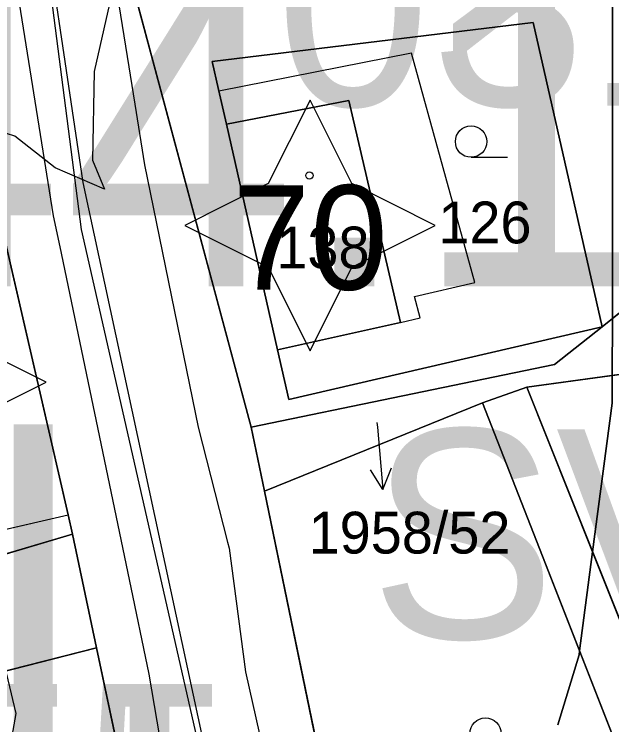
# Model space of a CAD drawing. Extents: x -706130 to -698555, y -971544 to -967260.
# Drawn here: x -704361.46 to -704332.83, y -969998.16 to -969964.14 of the extents above; entities that cross this region are included whole.
import ezdxf

# ---------------------------------------------------------------- set-up
doc = ezdxf.new("R2010")
doc.units = 0
for name, color, linetype in [('_Doplněk budov pro zastavěnost', 7, 'Continuous'), ('Architektonicky cenná stavba S', 7, 'Continuous'), ('BPEJ hranice S', 7, 'Continuous'), ('BPEJ I-II trida ochrany S', 7, 'Continuous'), ('BPEJ kód', 7, 'Continuous'), ('Docházková izochrona - BUS S', 7, 'Continuous'), ('Docházková izochrona - VLAK N', 7, 'Continuous'), ('Hranice intravilán', 7, 'Continuous'), ('Kanalizace_stoka bez rozlišení N', 7, 'Continuous'), ('KN_Budovy', 7, 'Continuous'), ('KN_Budovy_cisla_domovni', 7, 'Continuous'), ('KN_Hranice_parcel', 7, 'Continuous'), ('KN_Hranice_parcel_vnitrni_kresba', 7, 'Continuous'), ('KN_Parcelni cisla', 7, 'Continuous'), ('KN_Parcelni cisla_sipky', 7, 'Continuous'), ('KN_Polygon parcely', 7, 'Continuous'), ('KN_POZEMKY_13_ZASTAVENA PLOCHA', 7, 'Continuous'), ('KN_POZEMKY_14_OSTATNI PLOCHA', 7, 'Continuous'), ('KN_POZEMKY_5_ZAHRADA', 7, 'Continuous'), ('KN_POZEMKY_7_TTP', 7, 'Continuous'), ('KN_VYUZITI_16_ostatni plocha_silnice', 7, 'Continuous'), ('KN_VYUZITI_17_ostatni plocha_ostatni komunikace', 7, 'Continuous'), ('KN_VYUZITI_26_ostatni plocha_jina plocha', 7, 'Continuous'), ('KN_Značky budov', 7, 'Continuous'), ('KN_Značky kultur', 7, 'Continuous'), ('Komunikace III třídy osy S', 7, 'Continuous'), ('Nemovité kulturní památky popis', 7, 'Continuous'), ('Plochy doprava silniční - silnice III třídy S', 7, 'Continuous'), ('Plochy smíšené obytné venkovské S', 7, 'Continuous'), ('Plynovody STL S', 7, 'Continuous'), ('Regulační bloky zastavěné S', 7, 'Continuous'), ('Regulační bloky_číslo S NEZAPINAT', 7, 'Continuous'), ('Regulační kódy zastavěné S', 7, 'Continuous'), ('Trasy cykloturistické N', 7, 'Continuous'), ('Vodovodní řady - rozváděcí S', 7, 'Continuous'), ('Záplavové území stanovene S', 7, 'Continuous')]:
    doc.layers.add(name, color=color, linetype=linetype)

msp = doc.modelspace()

# ---------------------------------------------------------------- linework, layer by layer
at = {"layer": '_Doplněk budov pro zastavěnost'}
msp.add_line((-704351.652, -969967.827), (-704351.29, -969969.41), dxfattribs=at)
for points in [[(-704342.95, -969978.9), (-704342.008, -969978.669), (-704342.289, -969977.655), (-704339.391, -969976.979), (-704342.43, -969965.998), (-704351.652, -969967.827)], [(-704351.29, -969969.41), (-704345.42, -969968.27), (-704342.95, -969978.9)]]:
    msp.add_lwpolyline(points, dxfattribs=at)
at = {"layer": 'Architektonicky cenná stavba S'}
for points in [[(-704347.285, -969968.251), (-704349.285, -969972.251), (-704353.285, -969974.251), (-704349.285, -969976.251), (-704347.285, -969980.251), (-704345.285, -969976.251), (-704341.285, -969974.251), (-704345.285, -969972.251)], [(-704365.919, -969975.754), (-704367.919, -969979.754), (-704371.919, -969981.754), (-704367.919, -969983.754), (-704365.919, -969987.754), (-704363.919, -969983.754), (-704359.919, -969981.754), (-704363.919, -969979.754)]]:
    msp.add_lwpolyline(points, close=True, dxfattribs=at)
at = {"layer": 'BPEJ hranice S'}
for points in [[(-704335.419, -969998.163), (-704334.399, -969994.805), (-704334.374, -969994.615), (-704333.748, -969989.885), (-704332.806, -969982.766), (-704332.806, -969981.433), (-704332.804, -969978.702), (-704332.79, -969957.012), (-704332.606, -969956.18), (-704328.095, -969935.85), (-704326.488, -969928.602), (-704323.693, -969916.007), (-704323.101, -969913.339), (-704320.931, -969909.435), (-704307.455, -969885.197)], [(-704307.455, -969885.197), (-704320.931, -969909.435), (-704323.101, -969913.339), (-704323.693, -969916.007), (-704326.488, -969928.602), (-704328.095, -969935.85), (-704332.606, -969956.18), (-704332.79, -969957.012), (-704332.804, -969978.702), (-704332.806, -969981.433), (-704332.806, -969982.766), (-704333.748, -969989.885), (-704334.374, -969994.615), (-704334.399, -969994.805), (-704335.419, -969998.163)]]:
    msp.add_lwpolyline(points, dxfattribs=at)
at = {"layer": 'BPEJ I-II trida ochrany S'}
for p, q in [((-704336.6, -969964.54), (-704351.97, -969966.41)), ((-704333.3, -969979.1), (-704336.6, -969964.54)), ((-704351.97, -969966.41), (-704351.67, -969967.75)), ((-704351.67, -969967.75), (-704351.29, -969969.41)), ((-704351.29, -969969.41), (-704345.42, -969968.27)), ((-704345.42, -969968.27), (-704342.95, -969978.9)), ((-704342.95, -969978.9), (-704348.84, -969980.21)), ((-704348.3, -969982.59), (-704333.3, -969979.1)), ((-704348.84, -969980.21), (-704348.3, -969982.59)), ((-704336.9, -969981.99), (-704339.02, -969982.75)), ((-704333.748, -969989.885), (-704336.9, -969981.99)), ((-704339.02, -969982.75), (-704349.47, -969986.98)), ((-704349.47, -969986.98), (-704343.12, -970017.7)), ((-704328.82, -970002.23), (-704333.748, -969989.885)), ((-704357.51, -969994.48), (-704369.94, -969997.63)), ((-704355.18, -970005.47), (-704357.51, -969994.48))]:
    msp.add_line(p, q, dxfattribs=at)
at = {"layer": 'Docházková izochrona - BUS S'}
msp.add_arc((-704361.829, -969946.93), 400, 155.51821, 17.33949, dxfattribs=at)
at = {"layer": 'Docházková izochrona - VLAK N'}
msp.add_circle((-704165.451, -969778.767), 800, dxfattribs=at)
at = {"layer": 'Hranice intravilán'}
msp.add_lwpolyline([(-704328.82, -970002.23), (-704336.9, -969981.99), (-704339.02, -969982.75), (-704327.3, -970012.68)], dxfattribs=at)
at = {"layer": 'Kanalizace_stoka bez rozlišení N'}
msp.add_lwpolyline([(-704327.417, -970095.907), (-704330.185, -970067.287), (-704349.466, -970012.993), (-704358.228, -969974.444), (-704360.978, -969953.175), (-704362.313, -969925.187), (-704352.883, -969832.615), (-704354.224, -969808.307), (-704360.205, -969783.948), (-704362.825, -969750.855), (-704368.86, -969750.185), (-704369.794, -969697.897), (-704373.769, -969663.914), (-704377.96, -969638.098), (-704374.196, -969620.371), (-704406.439, -969532.54)], dxfattribs=at)
at = {"layer": 'KN_Budovy'}
for points in [[(-704345.42, -969968.27), (-704351.29, -969969.41), (-704348.84, -969980.21), (-704342.95, -969978.9)], [(-704362.3, -969973.26), (-704373.28, -969975.86), (-704369.83, -969990.63), (-704358.87, -969988.1)]]:
    msp.add_lwpolyline(points, close=True, dxfattribs=at)
at = {"layer": 'KN_Hranice_parcel'}
for p, q in [((-704350.11, -969983.91), (-704356.97, -969958.32)), ((-704351.29, -969969.41), (-704348.84, -969980.21)), ((-704336.9, -969981.99), (-704339.02, -969982.75)), ((-704336.9, -969981.99), (-704328.82, -970002.23)), ((-704339.02, -969982.75), (-704349.47, -969986.98)), ((-704327.3, -970012.68), (-704339.02, -969982.75)), ((-704349.47, -969986.98), (-704350.11, -969983.91)), ((-704349.47, -969986.98), (-704343.12, -970017.7)), ((-704357.51, -969994.48), (-704358.67, -969989.04)), ((-704355.18, -970005.47), (-704357.51, -969994.48))]:
    msp.add_line(p, q, dxfattribs=at)
for points in [[(-704348.84, -969980.21), (-704348.3, -969982.59), (-704333.3, -969979.1), (-704336.6, -969964.54), (-704351.97, -969966.41), (-704351.67, -969967.75), (-704351.29, -969969.41)], [(-704348.84, -969980.21), (-704342.95, -969978.9), (-704345.42, -969968.27), (-704351.29, -969969.41)], [(-704358.67, -969989.04), (-704358.87, -969988.1), (-704362.3, -969973.26), (-704362.6, -969970.24)], [(-704319.12, -969973.48), (-704331, -969977.26), (-704333.3, -969979.1), (-704335.57, -969980.91), (-704350.11, -969983.91)], [(-704329.26, -969977.23), (-704328.59, -969980.84), (-704328.95, -969980.91), (-704336.9, -969981.99)], [(-704376.33, -969994.26), (-704372.17, -969993.03), (-704358.67, -969989.04)], [(-704357.51, -969994.48), (-704369.94, -969997.63), (-704370.64, -969995.95), (-704412.92, -970008.11)]]:
    msp.add_lwpolyline(points, dxfattribs=at)
at = {"layer": 'KN_Hranice_parcel_vnitrni_kresba'}
msp.add_line((-704369.83, -969990.63), (-704358.87, -969988.1), dxfattribs=at)
at = {"layer": 'KN_Parcelni cisla_sipky'}
for p, q in [((-704344.08, -969983.69), (-704344.06, -969983.91)), ((-704344.06, -969983.91), (-704343.798, -969986.9)), ((-704343.798, -969986.9), (-704343.387, -969985.858)), ((-704343.798, -969986.9), (-704344.385, -969985.946))]:
    msp.add_line(p, q, dxfattribs=at)
at = {"layer": 'KN_Polygon parcely'}
for points in [[(-704343.12, -970017.7), (-704349.47, -969986.98), (-704350.11, -969983.91), (-704356.97, -969958.32), (-704358.23, -969953.82), (-704360.23, -969934.2), (-704359.71, -969930.8), (-704358.95, -969925.78), (-704358.34, -969922.06), (-704356.96, -969912.67), (-704355.05, -969893.13), (-704353.91, -969878.85), (-704350.04, -969829.42), (-704358.64, -969835.49), (-704361.46, -969854.27)], [(-704362.3, -969973.26), (-704358.87, -969988.1), (-704358.67, -969989.04), (-704357.51, -969994.48), (-704355.18, -970005.47)]]:
    msp.add_lwpolyline(points, dxfattribs=at)
for points in [[(-704331.13, -969956.05), (-704334.4, -969956.34), (-704338.41, -969956.69), (-704356.97, -969958.32), (-704350.11, -969983.91), (-704335.57, -969980.91), (-704333.3, -969979.1), (-704331, -969977.26), (-704319.12, -969973.48), (-704321.08, -969957.5)], [(-704336.6, -969964.54), (-704351.97, -969966.41), (-704351.67, -969967.75), (-704351.29, -969969.41), (-704345.42, -969968.27), (-704342.95, -969978.9), (-704348.84, -969980.21), (-704348.3, -969982.59), (-704333.3, -969979.1)], [(-704351.29, -969969.41), (-704351.67, -969967.75), (-704351.97, -969966.41), (-704336.6, -969964.54), (-704333.3, -969979.1), (-704348.3, -969982.59), (-704348.84, -969980.21)], [(-704348.84, -969980.21), (-704342.95, -969978.9), (-704345.42, -969968.27), (-704351.29, -969969.41)], [(-704358.87, -969988.1), (-704362.3, -969973.26), (-704362.6, -969970.24), (-704377.62, -969972.85), (-704381.8, -969973.98), (-704381.43, -969975.37), (-704376.33, -969994.26), (-704372.17, -969993.03), (-704358.67, -969989.04)], [(-704319.12, -969973.48), (-704331, -969977.26), (-704333.3, -969979.1), (-704335.57, -969980.91), (-704350.11, -969983.91), (-704349.47, -969986.98), (-704339.02, -969982.75), (-704336.9, -969981.99), (-704328.95, -969980.91), (-704328.59, -969980.84), (-704329.26, -969977.23), (-704323.76, -969976.12), (-704318.92, -969975.14)], [(-704328.59, -969980.84), (-704328.95, -969980.91), (-704336.9, -969981.99), (-704328.82, -970002.23), (-704313.49, -969998.92), (-704315.27, -969992.52), (-704315.86, -969989.68), (-704318.38, -969978.88), (-704317.11, -969978.59), (-704317.85, -969974.92), (-704318.92, -969975.14), (-704323.76, -969976.12), (-704329.26, -969977.23)], [(-704336.9, -969981.99), (-704339.02, -969982.75), (-704327.3, -970012.68), (-704318.35, -970031.1), (-704315.54, -970029.85), (-704324.92, -970012.01), (-704328.82, -970002.23)], [(-704327.3, -970012.68), (-704339.02, -969982.75), (-704349.47, -969986.98), (-704343.12, -970017.7)], [(-704413.27, -970006.9), (-704412.92, -970008.11), (-704370.64, -969995.95), (-704369.94, -969997.63), (-704357.51, -969994.48), (-704358.67, -969989.04), (-704372.17, -969993.03), (-704376.33, -969994.26), (-704436.16, -970011.92), (-704435.03, -970014.47), (-704425.51, -970011.73), (-704425.83, -970010.63)], [(-704396.04, -970022.31), (-704396.69, -970020.86), (-704383.15, -970014.63), (-704383.7, -970012.66), (-704377.63, -970010.14), (-704365.78, -970006.92), (-704355.18, -970005.47), (-704357.51, -969994.48), (-704369.94, -969997.63), (-704370.64, -969995.95), (-704412.92, -970008.11), (-704410.7, -970015.71), (-704421.74, -970019.02), (-704423.27, -970019.48), (-704423.93, -970017.2), (-704425.51, -970011.73), (-704435.03, -970014.47), (-704428.74, -970026.24), (-704420.08, -970032.98)]]:
    msp.add_lwpolyline(points, close=True, dxfattribs=at)
at = {"layer": 'KN_POZEMKY_13_ZASTAVENA PLOCHA'}
for p, q in [((-704351.29, -969969.41), (-704345.42, -969968.27)), ((-704345.42, -969968.27), (-704342.95, -969978.9)), ((-704348.84, -969980.21), (-704351.29, -969969.41)), ((-704362.3, -969973.26), (-704358.87, -969988.1)), ((-704342.95, -969978.9), (-704348.84, -969980.21)), ((-704336.9, -969981.99), (-704328.95, -969980.91)), ((-704328.82, -970002.23), (-704336.9, -969981.99)), ((-704358.87, -969988.1), (-704358.67, -969989.04)), ((-704358.67, -969989.04), (-704372.17, -969993.03))]:
    msp.add_line(p, q, dxfattribs=at)
at = {"layer": 'KN_POZEMKY_14_OSTATNI PLOCHA'}
for p, q in [((-704356.97, -969958.32), (-704350.11, -969983.91)), ((-704350.11, -969983.91), (-704356.97, -969958.32)), ((-704336.6, -969964.54), (-704351.97, -969966.41)), ((-704333.3, -969979.1), (-704336.6, -969964.54)), ((-704351.97, -969966.41), (-704351.67, -969967.75)), ((-704351.67, -969967.75), (-704351.29, -969969.41)), ((-704351.29, -969969.41), (-704348.84, -969980.21)), ((-704358.87, -969988.1), (-704362.3, -969973.26)), ((-704331, -969977.26), (-704333.3, -969979.1)), ((-704333.3, -969979.1), (-704331, -969977.26)), ((-704348.3, -969982.59), (-704333.3, -969979.1)), ((-704333.3, -969979.1), (-704335.57, -969980.91)), ((-704335.57, -969980.91), (-704333.3, -969979.1)), ((-704348.84, -969980.21), (-704348.3, -969982.59)), ((-704335.57, -969980.91), (-704350.11, -969983.91)), ((-704350.11, -969983.91), (-704335.57, -969980.91)), ((-704328.95, -969980.91), (-704336.9, -969981.99)), ((-704336.9, -969981.99), (-704339.02, -969982.75)), ((-704339.02, -969982.75), (-704349.47, -969986.98)), ((-704350.11, -969983.91), (-704349.47, -969986.98)), ((-704349.47, -969986.98), (-704350.11, -969983.91)), ((-704349.47, -969986.98), (-704343.12, -970017.7)), ((-704358.67, -969989.04), (-704358.87, -969988.1)), ((-704372.17, -969993.03), (-704358.67, -969989.04)), ((-704357.51, -969994.48), (-704358.67, -969989.04)), ((-704358.67, -969989.04), (-704357.51, -969994.48)), ((-704357.51, -969994.48), (-704369.94, -969997.63)), ((-704355.18, -970005.47), (-704357.51, -969994.48))]:
    msp.add_line(p, q, dxfattribs=at)
at = {"layer": 'KN_POZEMKY_5_ZAHRADA'}
for p, q in [((-704351.97, -969966.41), (-704336.6, -969964.54)), ((-704336.6, -969964.54), (-704333.3, -969979.1)), ((-704351.67, -969967.75), (-704351.97, -969966.41)), ((-704351.29, -969969.41), (-704351.67, -969967.75)), ((-704345.42, -969968.27), (-704351.29, -969969.41)), ((-704342.95, -969978.9), (-704345.42, -969968.27)), ((-704348.84, -969980.21), (-704342.95, -969978.9)), ((-704333.3, -969979.1), (-704348.3, -969982.59)), ((-704348.3, -969982.59), (-704348.84, -969980.21)), ((-704339.02, -969982.75), (-704336.9, -969981.99)), ((-704336.9, -969981.99), (-704328.82, -970002.23)), ((-704349.47, -969986.98), (-704339.02, -969982.75)), ((-704327.3, -970012.68), (-704339.02, -969982.75)), ((-704339.02, -969982.75), (-704327.3, -970012.68)), ((-704343.12, -970017.7), (-704349.47, -969986.98))]:
    msp.add_line(p, q, dxfattribs=at)
at = {"layer": 'KN_POZEMKY_7_TTP'}
for p, q in [((-704369.94, -969997.63), (-704357.51, -969994.48)), ((-704357.51, -969994.48), (-704355.18, -970005.47))]:
    msp.add_line(p, q, dxfattribs=at)
at = {"layer": 'KN_VYUZITI_16_ostatni plocha_silnice'}
for p, q in [((-704356.97, -969958.32), (-704350.11, -969983.91)), ((-704358.87, -969988.1), (-704362.3, -969973.26)), ((-704350.11, -969983.91), (-704349.47, -969986.98)), ((-704349.47, -969986.98), (-704343.12, -970017.7)), ((-704358.67, -969989.04), (-704358.87, -969988.1)), ((-704357.51, -969994.48), (-704358.67, -969989.04)), ((-704355.18, -970005.47), (-704357.51, -969994.48))]:
    msp.add_line(p, q, dxfattribs=at)
at = {"layer": 'KN_VYUZITI_17_ostatni plocha_ostatni komunikace'}
for p, q in [((-704372.17, -969993.03), (-704358.67, -969989.04)), ((-704358.67, -969989.04), (-704357.51, -969994.48)), ((-704357.51, -969994.48), (-704369.94, -969997.63))]:
    msp.add_line(p, q, dxfattribs=at)
at = {"layer": 'KN_VYUZITI_26_ostatni plocha_jina plocha'}
for p, q in [((-704350.11, -969983.91), (-704356.97, -969958.32)), ((-704336.6, -969964.54), (-704351.97, -969966.41)), ((-704333.3, -969979.1), (-704336.6, -969964.54)), ((-704351.97, -969966.41), (-704351.67, -969967.75)), ((-704351.67, -969967.75), (-704351.29, -969969.41)), ((-704351.29, -969969.41), (-704348.84, -969980.21)), ((-704331, -969977.26), (-704333.3, -969979.1)), ((-704333.3, -969979.1), (-704331, -969977.26)), ((-704348.3, -969982.59), (-704333.3, -969979.1)), ((-704333.3, -969979.1), (-704335.57, -969980.91)), ((-704335.57, -969980.91), (-704333.3, -969979.1)), ((-704348.84, -969980.21), (-704348.3, -969982.59)), ((-704335.57, -969980.91), (-704350.11, -969983.91)), ((-704350.11, -969983.91), (-704335.57, -969980.91)), ((-704328.95, -969980.91), (-704336.9, -969981.99)), ((-704336.9, -969981.99), (-704339.02, -969982.75)), ((-704339.02, -969982.75), (-704349.47, -969986.98)), ((-704349.47, -969986.98), (-704350.11, -969983.91))]:
    msp.add_line(p, q, dxfattribs=at)
at = {"layer": 'KN_Značky budov'}
msp.add_circle((-704347.317, -969971.859), 0.175, dxfattribs=at)
at = {"layer": 'KN_Značky kultur'}
msp.add_line((-704339.573, -969970.99), (-704337.823, -969970.99), dxfattribs=at)
for centre in [(-704339.573, -969970.24), (-704338.883, -969998.58)]:
    msp.add_circle(centre, 0.75, dxfattribs=at)
at = {"layer": 'Komunikace III třídy osy S'}
msp.add_lwpolyline([(-704366.324, -969705.663), (-704362.43, -969771.16), (-704360.06, -969785.59), (-704353.486, -969810.913), (-704353.1, -969813.38), (-704352.8, -969816.74), (-704352.83, -969824.96), (-704353.37, -969835.13), (-704354.54, -969845.17), (-704357.462, -969866.976), (-704360.688, -969901.632), (-704362.07, -969917.62), (-704362.25, -969924.97), (-704362.545, -969935.899), (-704361.34, -969948.64), (-704360.51, -969956.41), (-704358.17, -969972.19), (-704350.532, -970007.639)], dxfattribs=at)
at = {"layer": 'Plochy doprava silniční - silnice III třídy S'}
for p, q in [((-704350.11, -969983.91), (-704356.97, -969958.32)), ((-704362.3, -969973.26), (-704358.87, -969988.1)), ((-704349.47, -969986.98), (-704350.11, -969983.91)), ((-704343.12, -970017.7), (-704349.47, -969986.98)), ((-704358.87, -969988.1), (-704358.67, -969989.04)), ((-704358.67, -969989.04), (-704357.51, -969994.48)), ((-704357.51, -969994.48), (-704355.18, -970005.47))]:
    msp.add_line(p, q, dxfattribs=at)
at = {"layer": 'Plochy smíšené obytné venkovské S'}
for p, q in [((-704356.97, -969958.32), (-704350.11, -969983.91)), ((-704358.87, -969988.1), (-704362.3, -969973.26)), ((-704350.11, -969983.91), (-704349.47, -969986.98)), ((-704349.47, -969986.98), (-704343.12, -970017.7)), ((-704358.67, -969989.04), (-704358.87, -969988.1)), ((-704357.51, -969994.48), (-704358.67, -969989.04)), ((-704355.18, -970005.47), (-704357.51, -969994.48))]:
    msp.add_line(p, q, dxfattribs=at)
at = {"layer": 'Plynovody STL S'}
msp.add_lwpolyline([(-704357.95, -969930.85), (-704355.37, -969947.47), (-704356.81, -969955.53), (-704356.71, -969957.13), (-704357.024, -969957.58), (-704357.36, -969958.06), (-704357.18, -969959.13), (-704356.045, -969966.17), (-704355.677, -969968.451), (-704355.21, -969971.35), (-704352.65, -969983.91), (-704351.235, -969989.417), (-704351.16, -969989.71), (-704350.37, -969995.62), (-704346.39, -970013.39)], dxfattribs=at)
at = {"layer": 'Regulační bloky zastavěné S'}
for p, q in [((-704356.97, -969958.32), (-704350.11, -969983.91)), ((-704350.11, -969983.91), (-704356.97, -969958.32)), ((-704358.87, -969988.1), (-704362.3, -969973.26)), ((-704362.3, -969973.26), (-704358.87, -969988.1)), ((-704350.11, -969983.91), (-704349.47, -969986.98)), ((-704349.47, -969986.98), (-704350.11, -969983.91)), ((-704349.47, -969986.98), (-704343.12, -970017.7)), ((-704343.12, -970017.7), (-704349.47, -969986.98)), ((-704358.67, -969989.04), (-704358.87, -969988.1)), ((-704358.87, -969988.1), (-704358.67, -969989.04)), ((-704357.51, -969994.48), (-704358.67, -969989.04)), ((-704358.67, -969989.04), (-704357.51, -969994.48)), ((-704355.18, -970005.47), (-704357.51, -969994.48)), ((-704357.51, -969994.48), (-704355.18, -970005.47))]:
    msp.add_line(p, q, dxfattribs=at)
at = {"layer": 'Trasy cykloturistické N'}
msp.add_lwpolyline([(-704343.12, -970017.7), (-704349.47, -969986.98), (-704350.11, -969983.91), (-704356.97, -969958.32), (-704358.23, -969953.82), (-704360.23, -969934.2), (-704358.95, -969925.78), (-704356.96, -969912.67), (-704353.91, -969878.85), (-704350.04, -969829.42)], dxfattribs=at)
at = {"layer": 'Vodovodní řady - rozváděcí S'}
msp.add_lwpolyline([(-704350.14, -970020.37), (-704351.89, -970013.93), (-704354.99, -969995.74), (-704355.93, -969991.21), (-704359.25, -969975.28), (-704359.58, -969973.8), (-704362.14, -969957.8), (-704363.634, -969944.066), (-704364.16, -969931.4)], dxfattribs=at)
at = {"layer": 'Záplavové území stanovene S'}
for points in [[(-704356.893, -969963.643), (-704357.622, -969966.878), (-704357.698, -969971.125), (-704357.125, -969972.521), (-704359.499, -969971.499), (-704361.427, -969969.982), (-704363.035, -969969.465)], [(-704362.54, -969992.79), (-704361.376, -969997.624), (-704361.954, -970000.875)]]:
    msp.add_lwpolyline(points, dxfattribs=at)

# ---------------------------------------------------------------- texts
at = {"layer": 'BPEJ kód'}
for s, p in [('7.44.10', (-704386.986, -969977.168)), ('II.', (-704368.907, -969998.781))]:
    msp.add_text(s, height=15, dxfattribs=at).set_placement(p)
at = {"layer": 'KN_Budovy_cisla_domovni'}
msp.add_text('70', height=5, dxfattribs=at).set_placement((-704350.997, -969977.329))
at = {"layer": 'KN_Parcelni cisla'}
for s, p in [('126', (-704341.14, -969975.11)), ('138', (-704348.9, -969976.309)), ('1958/52', (-704347.354, -969989.96))]:
    msp.add_text(s, height=2, dxfattribs=at).set_placement(p)
at = {"layer": 'Nemovité kulturní památky popis'}
msp.add_text('100655', height=10, dxfattribs=at).set_placement((-704395.5, -970006.208))
at = {"layer": 'Regulační bloky_číslo S NEZAPINAT'}
msp.add_text('031', height=10, dxfattribs=at).set_placement((-704348.943, -969968.525))
at = {"layer": 'Regulační kódy zastavěné S'}
msp.add_text('SV.2.20.60', height=10, dxfattribs=at).set_placement((-704344.428, -969994.022))

doc.saveas('drawing.dxf')
